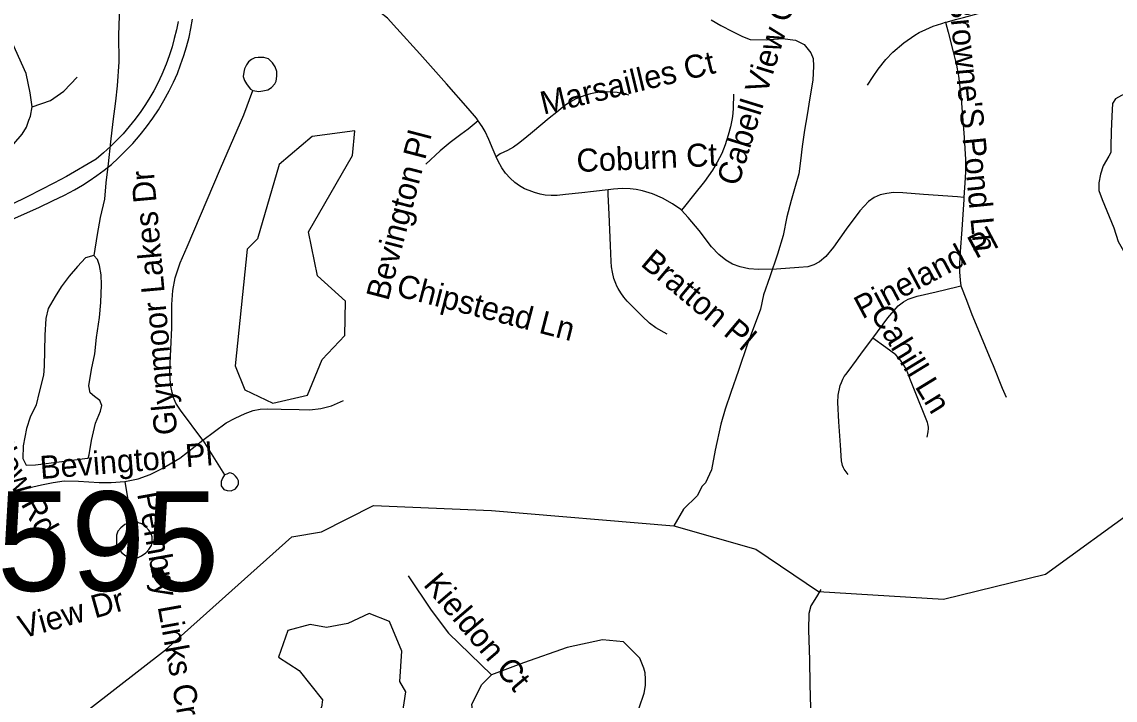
# Model space of a CAD drawing. Extents: x 1383679 to 1536984, y 460658 to 651027.
# Drawn here: x 1457404 to 1461906, y 487665 to 490460 of the extents above; entities that cross this region are included whole.
import ezdxf

# ---------------------------------------------------------------- set-up
doc = ezdxf.new("R2010")
doc.units = 0
for name, color, linetype in [('Exist Hydrographic Creek Single Shore', 7, 'Continuous'), ('Exist Hydrographic Misc Water Feature', 7, 'Continuous'), ('Exist Road Non-System Type 51', 7, 'Continuous'), ('Exist Road Non-System Type 51 Label', 7, 'Continuous'), ('Exist Road Secondary Structure Standard Bridge Number Label', 7, 'Continuous'), ('Exist Road Secondary Type 51 Divided Attributed', 7, 'Continuous')]:
    doc.layers.add(name, color=color, linetype=linetype)

msp = doc.modelspace()

# ---------------------------------------------------------------- linework, layer by layer
at = {"layer": 'Exist Hydrographic Creek Single Shore'}
msp.add_lwpolyline([(1457683.3, 487628.7), (1457996.4, 487871.6), (1458516.4, 488337.4), (1458638, 488358.4), (1458851.8, 488467.5), (1459338.3, 488446.5), (1460088.6, 488383.4), (1460427.3, 488287), (1460685, 488112.2), (1461200, 488080.5), (1461620.2, 488184.5), (1462005.6, 488464.9), (1462209.3, 488585.9), (1463468.3, 488613.1)], dxfattribs=at)
at = {"layer": 'Exist Hydrographic Misc Water Feature'}
for points in [[(1457805.8, 490548.4), (1457804.6, 490484.4), (1457803, 490404.9), (1457803.1, 490294.9), (1457797.3, 490196.5), (1457790.2, 490132.7), (1457778.6, 490049.2), (1457769.1, 489964.9), (1457759.4, 489874.8), (1457750, 489797), (1457744.7, 489729), (1457727.4, 489653.9), (1457714.1, 489583.6), (1457700.5, 489497.7)], [(1460243.3, 490468.2), (1460282.9, 490445.2), (1460330.5, 490420.5), (1460372.1, 490399.9), (1460404, 490387), (1460469.9, 490385.6), (1460536.1, 490390.9), (1460590, 490384.1), (1460625.7, 490366.9), (1460653.1, 490332.7), (1460662.7, 490308.8), (1460664.1, 490276.7), (1460660.9, 490220.1), (1460649.7, 490146.5), (1460638.4, 490077), (1460627.2, 490013.2), (1460618.1, 489946.9), (1460610.9, 489887.2), (1460603.9, 489833.1), (1460589, 489781.8), (1460571.9, 489723.8), (1460554.6, 489656.1), (1460539.2, 489580), (1460515.9, 489502.6), (1460484.1, 489408.8), (1460458.8, 489335.5), (1460445.6, 489275.9), (1460424.6, 489216.4), (1460393, 489132.5), (1460355, 489023.3), (1460323.3, 488932), (1460300.1, 488864.4), (1460282.9, 488802.4), (1460259, 488695.4), (1460243.6, 488613.6), (1460219.6, 488559.8), (1460206.1, 488546.2), (1460185.8, 488507), (1460129.3, 488451.3), (1460088.6, 488383.4)], [(1461956.6, 490167), (1461932.4, 490156.8), (1461908.2, 490143.3), (1461895.8, 490123.9), (1461892.8, 490071.5), (1461889.6, 490007.5), (1461888.5, 489946), (1461888.2, 489922.2), (1461879.8, 489905.9), (1461857.1, 489866.2), (1461846.4, 489832.8), (1461839.8, 489796.8), (1461839.3, 489764.8), (1461852.5, 489728.4), (1461881.3, 489658.1), (1461900.5, 489611.7), (1461919.4, 489554.7), (1461952.4, 489494.2), (1461961.6, 489454.6), (1461962.7, 489408.6), (1461964.2, 489382.3), (1461982.1, 489373.8), (1462014.2, 489375.6), (1462046.3, 489380.7)], [(1458437.3, 488888.2), (1458580.3, 488921.5), (1458641.3, 489068), (1458734.3, 489167.8), (1458737.3, 489309), (1458622.3, 489413), (1458584.3, 489594.3), (1458765.3, 489909.1), (1458775.3, 490010.7), (1458599.3, 489987.9), (1458464.3, 489872.4), (1458375.3, 489565.7), (1458332.3, 489523.9), (1458282.3, 489042.4), (1458322.3, 488943.1), (1458437.3, 488888.2)], [(1457700.5, 489497.7), (1457666.4, 489486.9), (1457633.6, 489451.4), (1457598.9, 489412), (1457566.1, 489368.3), (1457541.4, 489328.6), (1457512.5, 489279.1), (1457503.7, 489237.4), (1457498.4, 489169.4), (1457496.1, 489041.5), (1457493.4, 489003.7), (1457476.2, 488933.5), (1457463.1, 488882.1), (1457438.2, 488830.9), (1457423.3, 488784.4), (1457410, 488713.3), (1457409.1, 488660.8), (1457422.7, 488632.7), (1457460.6, 488634.3), (1457569, 488647.7)], [(1457569, 488647.7), (1457663.2, 488660.6), (1457677.3, 488662), (1457681.4, 488675.8), (1457690.6, 488735.5), (1457707.9, 488805.8), (1457728.8, 488855.4), (1457733.2, 488879.1), (1457725.5, 488899), (1457704, 488915.8), (1457686.2, 488931.8), (1457680.7, 488959.8), (1457691.9, 489027.7), (1457705.1, 489091.4), (1457712.3, 489159.4), (1457723.9, 489241.2), (1457729, 489303.5), (1457732.3, 489375.6), (1457731, 489417.5), (1457723.8, 489455.4), (1457716.2, 489480.1), (1457700.5, 489497.7)], [(1460694.7, 488121.2), (1460676.1, 488091.2), (1460653.5, 488053.9), (1460644.9, 488022.1), (1460643.6, 487954), (1460647.4, 487829.2), (1460649.5, 487729.9), (1460651.8, 487633.8)]]:
    msp.add_lwpolyline(points, dxfattribs=at)
msp.add_lwpolyline([(1458499.6, 487951.3), (1458461.9, 487842.2), (1458545.7, 487787.6), (1458642.2, 487665.9), (1458638, 487636.5), (1458549.9, 487472.9), (1458529, 487380.5), (1458554.1, 487326), (1458579.3, 487296.6), (1458629.6, 487292.4), (1458700.9, 487376.3), (1458793.1, 487430.9), (1458814.1, 487519), (1458906.4, 487577.8), (1458969.3, 487590.4), (1458986, 487699.5), (1458960.9, 487741.5), (1458969.3, 487867.4), (1458918.9, 487989.1), (1458835.1, 488022.6), (1458747, 487980.7), (1458658.9, 487963.9), (1458591.9, 487976.5)], close=True, dxfattribs=at)
at = {"layer": 'Exist Road Non-System Type 51'}
for p, q in [((1458150.3, 488736.4), (1458239.5, 488593.6)), ((1457828.6, 488565.5), (1457855.5, 488397.7))]:
    msp.add_line(p, q, dxfattribs=at)
for points in [[(1457446.7, 490109.2), (1457439.2, 490167.5), (1457422, 490246.7), (1457366.1, 490371.8), (1457288.8, 490571.9)], [(1461208, 490458), (1461215.4, 490460), (1461249.5, 490469.2), (1461281.5, 490477.5), (1461393.3, 490507.6), (1461518, 490541.8), (1461628.8, 490570.1), (1461668.3, 490580.7)], [(1459283.8, 490052.4), (1459276, 490063.5), (1459242.5, 490102.2), (1459153.5, 490203.9), (1459043.3, 490327.5), (1458948.2, 490432.7), (1458910.1, 490475), (1458878.5, 490500.4), (1458869.5, 490506.4)], [(1460887.2, 490198.9), (1460910.1, 490235.1), (1460931.1, 490265.4), (1460961.9, 490305.3), (1460990.8, 490334.7), (1461036.8, 490373.4), (1461081.4, 490404.7), (1461099.6, 490415.6), (1461126.6, 490428.9), (1461157, 490442), (1461192.2, 490453.8), (1461208, 490458)], [(1461208, 490458), (1461219.1, 490417), (1461239.8, 490336.4), (1461253.2, 490281.4), (1461260.4, 490242.4), (1461261.3, 490238), (1461266.8, 490190.4), (1461272, 490142.7), (1461277.1, 490071.7), (1461284.4, 489982.8), (1461290.2, 489892.9), (1461290.2, 489842.9), (1461289.4, 489816.9), (1461283.4, 489736)], [(1458355, 490176.9), (1458379.7, 490172.7), (1458396.9, 490175.9), (1458417.3, 490180), (1458432.4, 490189.4), (1458446.3, 490204), (1458451.7, 490215.5), (1458453.8, 490236.3), (1458453.8, 490255.1), (1458447.4, 490274.9), (1458436.7, 490291.6), (1458419.5, 490308.2), (1458401.2, 490312.4), (1458377.6, 490313.4), (1458363.6, 490311.4), (1458349.6, 490304.1), (1458337.8, 490295.7), (1458329.2, 490282.2), (1458320.6, 490266.5), (1458318.5, 490253), (1458316.3, 490235.3), (1458321.7, 490217.6), (1458329.2, 490204), (1458336.7, 490194.6), (1458346.4, 490183.2), (1458355, 490176.9)], [(1457446.7, 490109.2), (1457523, 490136.3), (1457576.7, 490173.8), (1457632.5, 490232.2)], [(1458150.3, 488736.4), (1458057.4, 488859.4), (1458038.1, 488888.6), (1458029.5, 488911.5), (1458023, 488932.4), (1458016.6, 488965.7), (1458013.4, 489023.1), (1458022.5, 489199.2), (1458022.5, 489295.1), (1458026.3, 489353.5), (1458035.9, 489404.5), (1458056.3, 489467.1), (1458085.4, 489532.8), (1458221.8, 489855.9), (1458317.9, 490076.8), (1458355, 490176.9)], [(1459904.3, 490157.5), (1459856.1, 490168.4), (1459830.8, 490170.6), (1459810.3, 490171.3), (1459787, 490169.8), (1459766.6, 490167.5), (1459746.5, 490163.6), (1459726.3, 490158.3), (1459707.2, 490151.3), (1459685.6, 490142.4), (1459663.6, 490130.8), (1459640.8, 490115), (1459606.9, 490088), (1459576.2, 490063.3), (1459541.2, 490033.9), (1459507.8, 490005.4), (1459475.9, 489979.5), (1459449.1, 489958.5), (1459429.2, 489944), (1459404, 489929.4), (1459374.4, 489915.5), (1459357.7, 489904)], [(1460334.6, 490162), (1460333.7, 490106.1), (1460331.7, 490082.4), (1460329, 490062.2), (1460321.9, 490027.8), (1460312.9, 489993.6), (1460300.2, 489953.4), (1460286.3, 489917.9), (1460268.2, 489881.4), (1460248.9, 489848.6), (1460215.1, 489801.8), (1460170.7, 489746.1), (1460133, 489698.5), (1460120.9, 489683.5)], [(1457281.2, 489879.8), (1457335, 489919.5), (1457371.5, 489957), (1457405.9, 489996.6), (1457423, 490025.8), (1457433.8, 490055), (1457440.2, 490071.6), (1457446.7, 490109.2)], [(1459283.8, 490052.4), (1459241.9, 490018.1), (1459211.7, 489995.5), (1459168.6, 489962.9), (1459127.4, 489928.3), (1459067.9, 489874.1)], [(1459357.7, 489904), (1459344.8, 489933.1), (1459327.3, 489974.5), (1459312.2, 490008.2), (1459300.3, 490028.9), (1459283.8, 490052.4)], [(1459818.3, 489768.4), (1459757.9, 489761.5), (1459710.3, 489756), (1459643.3, 489748.8), (1459608.7, 489744.6), (1459584.5, 489744.4), (1459559.6, 489745.5), (1459538.5, 489749.7), (1459514.9, 489756.2), (1459493.1, 489764.4), (1459473.9, 489772.5), (1459453.7, 489784.3), (1459434.9, 489797.4), (1459414.5, 489815.9), (1459396.3, 489836), (1459380.7, 489858.3), (1459365.9, 489885.3), (1459357.7, 489904)], [(1460120.9, 489683.5), (1460117.4, 489687.1), (1460083.4, 489709.9), (1460042.8, 489734), (1460001.1, 489750.7), (1459960.1, 489763), (1459933.8, 489769), (1459909.3, 489771.6), (1459875.8, 489773.3), (1459840.1, 489770.9), (1459818.3, 489768.4)], [(1460061, 489172.8), (1460015, 489199.2), (1459989.3, 489218.3), (1459958.6, 489247.6), (1459916.5, 489290.2), (1459897.2, 489309), (1459883.6, 489325), (1459871, 489342.7), (1459859.9, 489360.8), (1459854.8, 489370.6), (1459850.4, 489381.5), (1459842.5, 489402.3), (1459836.1, 489428.8), (1459833, 489450.9), (1459830.6, 489472.7), (1459827.8, 489538.9), (1459822.7, 489667.1), (1459818.6, 489748.3), (1459818.3, 489768.4)], [(1461283.4, 489736), (1461257.4, 489738.2), (1461116.7, 489748.1), (1461032, 489755.1), (1460993.5, 489757.3), (1460966.7, 489753.3), (1460939.3, 489746.7), (1460914.2, 489735.5), (1460890.6, 489719.1), (1460855.7, 489681.4), (1460798.4, 489605.5), (1460746.6, 489531.5), (1460714.4, 489493.1), (1460689.6, 489471.4), (1460665, 489458.7), (1460640.4, 489450.8), (1460604.5, 489447.3), (1460511.7, 489441.2), (1460437.9, 489439.4), (1460398.2, 489442.4), (1460361.8, 489449.9), (1460331.3, 489461.5), (1460302.8, 489477.8), (1460274.1, 489501.9), (1460244.9, 489532.4), (1460193.5, 489599.5), (1460148.4, 489654.4), (1460120.9, 489683.5)], [(1461283.4, 489736), (1461282.8, 489728.1), (1461274.5, 489603.7), (1461267.7, 489514.2), (1461264.8, 489463.4), (1461265, 489429.5), (1461268.5, 489396), (1461271.5, 489372.6)], [(1460908.1, 489156.3), (1460970.6, 489240.2), (1461012.5, 489289.5), (1461034.7, 489305.6), (1461054.7, 489316.8), (1461091.7, 489329.5), (1461168.9, 489348.1), (1461253.9, 489367.6), (1461271.5, 489372.6)], [(1461271.5, 489372.6), (1461294, 489312.4), (1461316.8, 489254.5), (1461348.4, 489177.9), (1461395.1, 489066), (1461404.1, 489044.5), (1461441, 488950.4), (1461457.8, 488913)], [(1460807, 488594.7), (1460794.4, 488611.1), (1460790.1, 488617.1), (1460787.9, 488621.7), (1460784.2, 488631.3), (1460781.9, 488638.7), (1460779.9, 488650.7), (1460775.4, 488715.9), (1460769.2, 488812.2), (1460765.1, 488890.8), (1460765.6, 488921.3), (1460767.9, 488935.1), (1460770.9, 488948.4), (1460774.7, 488961.8), (1460779.3, 488973.9), (1460784.5, 488986.9), (1460788.2, 488993.7), (1460791.1, 488997.9), (1460797.8, 489007.2), (1460806.3, 489018.8), (1460841.2, 489066), (1460866.4, 489100.2), (1460908.1, 489156.3)], [(1461132.8, 488747.9), (1461136.4, 488770.4), (1461137.5, 488783.9), (1461137.5, 488790.4), (1461136.5, 488797.1), (1461135.2, 488803.7), (1461133.8, 488808.7), (1461122.5, 488836.1), (1461088.6, 488922.3), (1461061.2, 488990.8), (1461048.1, 489023.6), (1461045.9, 489028.5), (1461042.5, 489034.7), (1461036.5, 489044.7), (1461030.9, 489053.6), (1461022.4, 489065.5), (1461021.9, 489066), (1461002.6, 489088.1), (1460961.4, 489118.7), (1460908.1, 489156.3)], [(1458150.3, 488736.4), (1458245.4, 488807.3), (1458283, 488827.1), (1458323.9, 488845.9), (1458357.2, 488858.4), (1458386.2, 488863.6), (1458416.2, 488865.7), (1458471.6, 488863.6), (1458545.7, 488862.5), (1458589.7, 488861.5), (1458635.9, 488866.7), (1458678.9, 488878.2), (1458728.9, 488900.1)], [(1457828.6, 488565.5), (1457882.8, 488576.9), (1457933.3, 488594.7), (1457982.8, 488619.7), (1458054.7, 488662.4), (1458150.3, 488736.4)], [(1458239.5, 488593.6), (1458230.9, 488580.1), (1458224.5, 488565.5), (1458225.6, 488547.8), (1458236.3, 488533.2), (1458250.3, 488529), (1458266.4, 488526.9), (1458284.6, 488535.2), (1458291.1, 488544.6), (1458296.5, 488555.1), (1458296.5, 488568.6), (1458291.1, 488580.1), (1458284.6, 488588.4), (1458276, 488595.7), (1458266.4, 488599.9), (1458259.9, 488600.9), (1458248.1, 488596.7), (1458239.5, 488593.6)], [(1457385.4, 488524.8), (1457432.2, 488539.4), (1457485.9, 488551.9), (1457533.2, 488562.3), (1457578.3, 488568.6), (1457637.9, 488567.6), (1457722.2, 488562.3), (1457772.7, 488561.3), (1457828.6, 488565.5)], [(1457855.5, 488397.7), (1457829.1, 488388.3), (1457811.9, 488374.7), (1457800.1, 488361.2), (1457794.8, 488344.5), (1457793.7, 488327.8), (1457793.7, 488305.9), (1457801.2, 488289.3), (1457816.2, 488271.5), (1457832.4, 488260.1), (1457848.5, 488252.8), (1457864.6, 488251.7), (1457882.8, 488252.8), (1457896.8, 488259), (1457915.1, 488271.5), (1457926.9, 488286.1), (1457937.6, 488302.8), (1457940.9, 488316.4), (1457940.9, 488338.2), (1457936.6, 488351.8), (1457926.9, 488365.4), (1457915.1, 488378.9), (1457899, 488391.4), (1457885, 488395.6), (1457881.8, 488397.7), (1457855.5, 488397.7)], [(1458994.5, 488176.6), (1459089.5, 488036.3), (1459161.9, 487941.2), (1459338.3, 487769.2)], [(1459946.1, 487632.6), (1459966.5, 487694.1), (1459972.9, 487725.4), (1459972.9, 487751.4), (1459970.8, 487777.5), (1459965.9, 487797.3), (1459948.7, 487837.9), (1459881.2, 487905), (1459795.3, 487914.1), (1459650.5, 487882.4), (1459469.5, 487819), (1459338.3, 487769.2)], [(1459993.9, 486425.6), (1459914.4, 486433.9), (1459862.8, 486444.3), (1459824.1, 486460), (1459781.1, 486485), (1459736, 486520.4), (1459714.5, 486539.2), (1459664.1, 486804.9), (1459614.3, 486972.4), (1459469.5, 487158), (1459361, 487339.1), (1459270.5, 487551.9), (1459256.9, 487647), (1459297.6, 487728.4), (1459338.3, 487769.2)]]:
    msp.add_lwpolyline(points, dxfattribs=at)
at = {"layer": 'Exist Road Secondary Type 51 Divided Attributed'}
for points in [[(1457339.1, 489634.9), (1457477.4, 489696), (1457530.4, 489722), (1457579.9, 489746.2), (1457621.8, 489767.6), (1457654.4, 489786.9), (1457682.2, 489805.1), (1457713.4, 489826.2), (1457743.2, 489849.4), (1457773.4, 489872.8), (1457800.8, 489897.8), (1457831.3, 489927.8), (1457861.5, 489958.7), (1457892, 489994.9), (1457918, 490027.7), (1457943.9, 490063), (1457966.7, 490097.9), (1457989.3, 490136.4), (1458011.6, 490175.9), (1458028.5, 490211.6), (1458044.7, 490247.6), (1458058.1, 490283.3), (1458071.2, 490320.9), (1458082.4, 490357.3), (1458092.9, 490397.2), (1458100.3, 490432.1), (1458107.3, 490471)], [(1458047.5, 490461.2), (1458041.2, 490427), (1458032.2, 490390.8), (1458022.9, 490357.6), (1458010.7, 490320.1), (1457998.7, 490285.9), (1457980.5, 490242.5), (1457963.8, 490207.2), (1457947.6, 490176.3), (1457931.6, 490147.6), (1457914.1, 490119.4), (1457893.7, 490090.2), (1457870.9, 490058.4), (1457847, 490028.2), (1457821.8, 489999.1), (1457796.2, 489972.7), (1457770.8, 489947.6), (1457740.1, 489920.1), (1457710.3, 489894.7), (1457588.1, 489822.7), (1457535.5, 489795.5), (1457429.2, 489740), (1457359.2, 489706)]]:
    msp.add_lwpolyline(points, dxfattribs=at)

# ---------------------------------------------------------------- texts
at = {"layer": 'Exist Road Non-System Type 51 Label'}
for s, rotation, p in [('Cabell View Ct', 72.822, (1460354.3, 489778.8)), ("Browne'S Pond Ln", 275.6103, (1461221.4, 490553.5)), ('Marsailles Ct', 13.6022, (1459552.3, 490077.1)), ('Bevington Pl', 75.3539, (1458912.9, 489306.9)), ('Coburn Ct', 2.5645, (1459690.5, 489840.6)), ('Glynmoor Lakes Dr', 95.132, (1458045.1, 488761.6)), ('Pineland Pl', 27.9906, (1460865.1, 489233.2)), ('Bratton Pl', 319.9674, (1459948.1, 489458.3)), ('Chipstead Ln', 345.4738, (1458941.4, 489331.7)), ('Mitchell Hollow Rd', 298.6479, (1456975.4, 489248.1)), ('Cahill Ln', 301.4717, (1460895.2, 489258.2)), ('Bevington Pl', 4.6169, (1457482.4, 488575.7)), ('Pembry Links Cr', 280.2832, (1457878.9, 488515.6)), ('Kieldon Ct', 310.4753, (1459054.1, 488139.4)), ('Fairway View Dr', 15.5976, (1456943.2, 487788.7))]:
    msp.add_text(s, height=95, rotation=rotation, dxfattribs=at).set_placement(p)
at = {"layer": 'Exist Road Secondary Structure Standard Bridge Number Label'}
msp.add_text('595', height=410.1, dxfattribs=at).set_placement((1457302.3, 488115.3))

doc.saveas('drawing.dxf')
